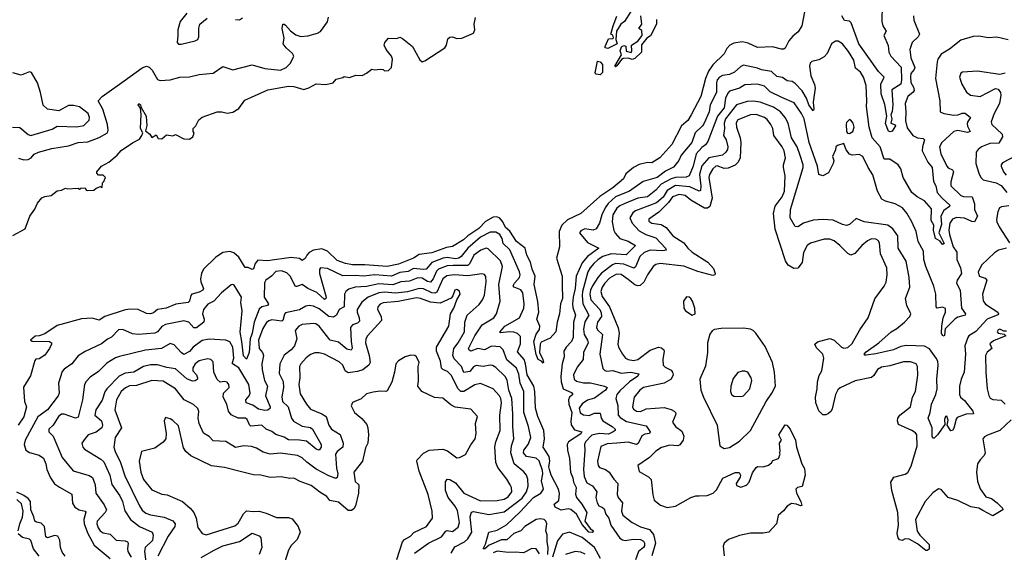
# Model space of a CAD drawing. Extents: x 1771496 to 1971148, y 471553 to 643630.
# Tile 326 of 656: x 1828295 to 1835368, y 564710 to 568538. Entities that reach past the tile are written whole.
import ezdxf

# ---------------------------------------------------------------- set-up
doc = ezdxf.new("R2010")
doc.units = 0

msp = doc.modelspace()

# ---------------------------------------------------------------- linework, layer by layer
at = {"layer": '0CON10XD'}
for points in [[(1834490.7, 568645), (1834488.9, 568525), (1834496.1, 568495), (1834520, 568455), (1834502.9, 568425), (1834533.1, 568353.1), (1834537.8, 568305), (1834553.2, 568275), (1834627.1, 568197.1), (1834629.9, 568105), (1834624.3, 568075), (1834559.6, 568035), (1834567.9, 567925), (1834561.7, 567878.3), (1834552, 567855), (1834560, 567825), (1834553.8, 567795), (1834583.3, 567783.3), (1834585.5, 567774.5), (1834562, 567738), (1834547.3, 567732.7), (1834535, 567737.1), (1834515, 567792.5), (1834524.5, 567845), (1834509.7, 567929.7), (1834483.6, 568005), (1834482.3, 568075), (1834505.6, 568125), (1834465.3, 568165.3), (1834322.2, 568365), (1834268.9, 568515), (1834255, 568526.7), (1834221.1, 568531.1), (1834201.3, 568565)], [(1829495, 568585.7), (1829447.1, 568525), (1829430, 568465), (1829430, 568425), (1829426.7, 568375), (1829435, 568362.5), (1829455, 568361.2), (1829554.2, 568385.8), (1829574.2, 568395.8), (1829582.5, 568415), (1829582.1, 568477.9), (1829589.2, 568505), (1829640.5, 568549.5)], [(1833933.3, 568595), (1833914, 568495), (1833888.3, 568451.7), (1833849.5, 568420.5), (1833819.4, 568385), (1833795, 568333.3), (1833785, 568326.2), (1833766.4, 568326.4), (1833703.9, 568343.9), (1833595, 568337.1), (1833528.2, 568368.2), (1833485, 568378.5), (1833425, 568369.5), (1833396, 568354), (1833375, 568330), (1833356.8, 568293.2), (1833275, 568213.8), (1833242.7, 568167.3), (1833222.4, 568115), (1833187.5, 567985), (1833118.8, 567855), (1833095.3, 567814.7), (1833050, 567775), (1832979.5, 567640.5), (1832892.9, 567545), (1832835, 567510), (1832805, 567511.1), (1832745, 567497.3), (1832704.2, 567475.8), (1832650, 567430), (1832633.1, 567395), (1832555, 567328.6), (1832463.4, 567266.6), (1832325.8, 567145), (1832231.3, 567098.7), (1832189.4, 567060.6), (1832170.9, 567015), (1832172.9, 566905), (1832150.6, 566825), (1832192.9, 566695), (1832192.5, 566632.5), (1832193.8, 566535), (1832180.7, 566495), (1832173.3, 566425), (1832156.5, 566365), (1832146.8, 566295), (1832105, 566248.2), (1832040.3, 566219.7), (1832033.1, 566205), (1832029.4, 566145), (1832053.3, 566095), (1832056.7, 566075), (1832055, 566070), (1832043.3, 566083.3), (1832018.8, 566095), (1832005, 566132.5), (1831988.8, 566225), (1832005, 566278.6), (1832028.4, 566311.6), (1832032, 566335), (1832009.6, 566385), (1832023.8, 566435), (1832017.5, 566512.5), (1831991.7, 566635), (1831997.8, 566695), (1831976.4, 566745), (1831964.7, 566795), (1831938.4, 566845), (1831926.4, 566895), (1831864.8, 566945), (1831815, 567017.5), (1831785.6, 567045), (1831766.3, 567086.3), (1831745, 567110.4), (1831722.2, 567122.2), (1831695, 567119.6), (1831641.8, 567088.2), (1831592.6, 567037.4), (1831514.9, 566985.1), (1831483.8, 566955), (1831403.2, 566906.8), (1831359.9, 566900.1), (1831255, 566862.7), (1831165, 566850.4), (1831123.1, 566825), (1831015, 566781.5), (1830935, 566763.9), (1830775, 566776), (1830685, 566776.2), (1830635, 566785.9), (1830575, 566806.7), (1830505, 566875.3), (1830465, 566890.5), (1830405, 566881.7), (1830373.5, 566865), (1830356.7, 566845)], [(1832685, 568597.5), (1832638.8, 568525), (1832614.3, 568505.7), (1832582, 568455), (1832577.5, 568395), (1832587.5, 568365), (1832519.3, 568330.7), (1832500, 568335), (1832500, 568345), (1832525, 568400), (1832555, 568402.5), (1832561.7, 568408.3), (1832556.1, 568426.1), (1832542.5, 568435), (1832558, 568495), (1832585, 568562.5)], [(1832869.1, 568539.1), (1832870, 568505), (1832827.3, 568422.7), (1832800, 568405), (1832762.3, 568357.7), (1832760.7, 568305), (1832715, 568258.2), (1832695, 568252.7), (1832665, 568260.9), (1832631.2, 568258.8), (1832617.5, 568252.5), (1832585, 568207.5), (1832575, 568200), (1832570, 568205), (1832617.5, 568285), (1832608.6, 568315), (1832617.9, 568342.1), (1832635, 568352), (1832648.3, 568348.3), (1832651.2, 568311.2), (1832688.3, 568301.7), (1832693.3, 568315), (1832690, 568355), (1832736.2, 568383.8), (1832766.1, 568423.9), (1832765, 568460), (1832742.5, 568475), (1832763, 568507), (1832756.1, 568566.1)], [(1834716.7, 568565), (1834719.2, 568535), (1834757.8, 568435), (1834749.2, 568415), (1834706.4, 568373.6), (1834688.6, 568325), (1834696.4, 568265), (1834725.9, 568195), (1834721, 568179), (1834697.8, 568152.2), (1834693.5, 568126.5), (1834695.9, 568085.9), (1834715, 568052.5), (1834720, 568030), (1834713.4, 568016.6), (1834674.3, 567985.7), (1834655.2, 567934.8), (1834661.1, 567875), (1834657.7, 567812.3), (1834671, 567761), (1834710.4, 567705), (1834745, 567688.7), (1834785, 567684.4), (1834794.4, 567675), (1834779.6, 567625), (1834778, 567595), (1834819.6, 567515), (1834849.6, 567475), (1834858.6, 567375), (1834875.3, 567345), (1834885.9, 567295), (1834922.4, 567255), (1834977.1, 567205), (1834974.5, 567195), (1834934.2, 567165.8), (1834912.6, 567125), (1834918, 567065), (1834898.6, 567005), (1834935, 566930), (1834925, 566923.3), (1834907.4, 566947.4), (1834875, 566965.6), (1834860.5, 567025), (1834861.1, 567061.1), (1834843.8, 567095), (1834845, 567179.2), (1834795, 567236.2), (1834741.4, 567265), (1834705, 567295.7), (1834640.8, 567405), (1834624.6, 567465), (1834605, 567493.8), (1834545, 567535.5), (1834504.5, 567534.5), (1834476.1, 567625), (1834419.4, 567689.4), (1834397.3, 567765), (1834378.5, 567915), (1834381.1, 567955)], [(1828245, 566988), (1828333.3, 567035), (1828367.5, 567125), (1828403.6, 567176.4), (1828421.7, 567218.3), (1828455, 567257.5), (1828475, 567267.5), (1828520, 567275), (1828563, 567307), (1828595, 567312.5), (1828625, 567327.5), (1828635, 567322.5), (1828715, 567327.5), (1828725, 567320), (1828733, 567327), (1828765, 567330), (1828771.7, 567311.7), (1828785, 567310), (1828827, 567313), (1828843, 567327), (1828875, 567340), (1828888.3, 567331.7), (1828890, 567365), (1828900, 567375), (1828910, 567405), (1828895, 567420), (1828861.7, 567421.7), (1828850, 567435), (1828850, 567445), (1828883.3, 567485), (1828934, 567515), (1828994, 567565), (1829022.9, 567597.1), (1829105, 567654), (1829155, 567679.2), (1829173.3, 567705), (1829178.6, 567725), (1829163.8, 567755), (1829167.7, 567857.7), (1829162.5, 567902.5), (1829146.7, 567925), (1829150, 567935), (1829163.3, 567925), (1829166.7, 567906.7), (1829202.2, 567845), (1829207.3, 567777.3), (1829198.9, 567738.9), (1829230, 567715), (1829245, 567692.5), (1829275, 567710), (1829290, 567685), (1829315, 567682.5), (1829348.3, 567711.7), (1829395, 567702.5), (1829415, 567712.5), (1829475, 567682.5), (1829515, 567680), (1829537.5, 567695), (1829547, 567723), (1829540, 567735), (1829540, 567755), (1829560, 567775), (1829580.7, 567819.3), (1829605, 567837.5), (1829713.9, 567876.1), (1829745.9, 567875.9), (1829785, 567866), (1829825, 567874), (1829870, 567900), (1829911.2, 567958.8), (1830077.1, 568032.9), (1830225, 568061.1), (1830265, 568057.1), (1830335, 568035.8), (1830372.7, 568047.3), (1830425, 568076.2), (1830495, 568071.2), (1830546.4, 568083.6), (1830569.3, 568110.7), (1830617, 568123), (1830625, 568130), (1830665, 568122.5), (1830710.7, 568139.3), (1830755, 568137.5), (1830787, 568153), (1830825, 568182.5), (1830845, 568177.5), (1830885, 568182.5), (1830905, 568180), (1830915, 568170), (1830945, 568172.5), (1830966.2, 568195), (1830973.3, 568255), (1830966.7, 568275), (1830926.7, 568325), (1830913.3, 568355), (1830917.5, 568375), (1830943.6, 568406.4), (1831005, 568402.5), (1831025, 568412.5), (1831045, 568403.3), (1831117.1, 568345), (1831170, 568250), (1831185, 568236), (1831205, 568242.5), (1831348, 568335), (1831361.4, 568355), (1831370.5, 568399.5), (1831385, 568413.3), (1831405, 568416), (1831435, 568402), (1831470, 568405), (1831555, 568442), (1831564, 568465), (1831560, 568505), (1831570, 568555)], [(1828285, 567541.8), (1828325, 567531.6), (1828355, 567532.8), (1828376.7, 567545), (1828398.8, 567571.2), (1828429.2, 567585), (1828525, 567613.1), (1828645, 567631.5), (1828715, 567655.9), (1828785, 567660.6), (1828865, 567692.4), (1828924.4, 567725), (1828931.5, 567745), (1828925.3, 567785), (1828892.7, 567895), (1828859.6, 567955), (1828886.8, 567985), (1829045, 568097.5), (1829175, 568191.6), (1829205, 568203.1), (1829225, 568196.2), (1829246.2, 568176.2), (1829285, 568108.9), (1829305, 568100.8), (1829375, 568106.9), (1829445, 568125.4), (1829515, 568126.2), (1829585, 568145.3), (1829685, 568153.5), (1829755, 568201.9), (1829825, 568176.7), (1829965, 568214.5), (1830055, 568187.2), (1830168.8, 568175), (1830208.6, 568195), (1830241.4, 568225), (1830264.2, 568275), (1830254.3, 568295), (1830208.1, 568335), (1830186.7, 568365), (1830194.7, 568405.3), (1830179.6, 568475), (1830184, 568506), (1830195, 568506.2), (1830205, 568498), (1830239.1, 568459.1), (1830278.7, 568428.7), (1830315, 568418.1), (1830365, 568422), (1830435, 568440.8), (1830455.8, 568454.2), (1830506.7, 568523.3), (1830513.4, 568556.6)], [(1829845, 568540), (1829875, 568537.5), (1829895, 568552.5)], [(1835395, 568394.4), (1835315, 568413.1), (1835255, 568408.6), (1835185, 568420), (1835145, 568416.7), (1835055, 568391.5), (1834975, 568325.6), (1834915, 568290), (1834891.4, 568255), (1834885.7, 568235), (1834873.8, 568115), (1834905.4, 567955.4), (1834906.7, 567876.7), (1834933.9, 567863.9), (1835005, 567851.2), (1835035.7, 567854.3), (1835065, 567866.7), (1835086.6, 567866.6), (1835125.3, 567835.3), (1835105, 567806.7), (1835102, 567792), (1835103.5, 567773.5), (1835124, 567735), (1835103.7, 567726.3), (1835035, 567741.6), (1835005, 567735.4), (1834920, 567655), (1834901.4, 567625), (1834911.4, 567575), (1834955, 567486.2), (1834965, 567474.2), (1834995, 567459.2), (1835003.3, 567445), (1834983.4, 567373.4), (1834983.3, 567345), (1835055.8, 567275), (1835075, 567268), (1835136.2, 567265), (1835153.3, 567215), (1835153.1, 567175), (1835176.4, 567125), (1835153.6, 567086.4), (1835135, 567086.9), (1835081.8, 567111.8), (1835025, 567116.3), (1834996.2, 567105), (1834977.4, 567075), (1834970.2, 567025), (1834973.5, 566995), (1835001.8, 566905), (1835027.1, 566867.1), (1835026.8, 566815), (1835045, 566775.4), (1835054.6, 566754.6), (1835060, 566715), (1835029.7, 566665), (1835025.4, 566645), (1835051.8, 566595), (1835059.5, 566465), (1835088.6, 566425), (1835088, 566415), (1835035, 566399.6), (1835015, 566387.3), (1834942.9, 566317.1), (1834939.2, 566270.8), (1834935, 566263.3), (1834925, 566268.8), (1834918, 566285), (1834920, 566335), (1834929.5, 566395), (1834946.6, 566436.6), (1834945, 566462.5), (1834925, 566470.8), (1834885, 566464), (1834877.5, 566475), (1834877.3, 566565), (1834862.2, 566622.2), (1834803.3, 566763.3), (1834790.9, 566815), (1834787.6, 566875), (1834748.2, 566945), (1834735.4, 567015), (1834705, 567085.8), (1834667.9, 567147.9), (1834636.5, 567185), (1834585, 567215.5), (1834514.5, 567234.5), (1834489.3, 567249.3), (1834456.4, 567305), (1834422.7, 567422.7), (1834389.6, 567475), (1834351.4, 567555), (1834325, 567570), (1834275, 567564.4), (1834255, 567572.5), (1834232.5, 567602.5), (1834215, 567647.5), (1834170, 567635), (1834157.5, 567625), (1834156.4, 567603.6), (1834133.3, 567555), (1834142.5, 567525), (1834138.8, 567505), (1834105, 567437.5), (1834065, 567416.2), (1834036.7, 567425), (1834025.3, 567485), (1833966.5, 567655), (1833929.2, 567825), (1833912.3, 567865), (1833859.4, 567939.4), (1833768.8, 567978.8), (1833685, 568020.5), (1833645, 568060.8), (1833595, 568075.8), (1833505, 568069.1), (1833464.8, 568045.2), (1833395, 568024.7), (1833380.8, 568009.2), (1833364.7, 567975), (1833355.2, 567905), (1833308.4, 567845), (1833238, 567662), (1833221.8, 567638.2), (1833195, 567619.7), (1833154.8, 567575), (1833133.2, 567485), (1833105.2, 567414.8), (1833083.7, 567406.3), (1833005, 567403.8), (1832975, 567393.4), (1832902.6, 567355), (1832865, 567313.9), (1832805, 567265.4), (1832735, 567255.7), (1832636.4, 567215), (1832605, 567200.5), (1832585, 567183.3), (1832556.2, 567135), (1832550.2, 567085), (1832563.2, 567023.2), (1832572.6, 567002.6), (1832605, 566965.6), (1832665, 566947.3), (1832719.2, 566915), (1832652.1, 566847.9), (1832545, 566854.1), (1832484.9, 566835.1), (1832451.6, 566815), (1832419.3, 566785), (1832393, 566755), (1832377.3, 566725), (1832338.3, 566585), (1832335.4, 566555), (1832340, 566495), (1832384.3, 566415), (1832355, 566366.7), (1832344.8, 566315), (1832349, 566275), (1832374.7, 566235), (1832378.3, 566215), (1832346.1, 566145), (1832342.7, 566095), (1832300.4, 566039.6), (1832274, 565985), (1832277.5, 565955), (1832295, 565940.4), (1832345, 565928), (1832395, 565927.7), (1832496.2, 565905), (1832514.4, 565895), (1832503.1, 565875), (1832425, 565817.1), (1832375, 565804.6), (1832335, 565777.3), (1832313.3, 565745), (1832321.7, 565711.7), (1832345, 565698.2), (1832385, 565693.8), (1832425, 565709.4), (1832465, 565710.4), (1832471.6, 565675), (1832483.8, 565655), (1832550.4, 565615), (1832571.4, 565595), (1832571.4, 565585), (1832559.4, 565575), (1832525, 565559.6), (1832456.6, 565563.4), (1832405, 565551.7), (1832359.5, 565505), (1832352.2, 565485), (1832354.8, 565445), (1832344.1, 565305), (1832350, 565255), (1832369.5, 565209.5), (1832408.7, 565188.7), (1832441.1, 565145), (1832434.7, 565105), (1832442.6, 565065), (1832455.4, 565045), (1832481.2, 565031.2), (1832493.3, 565023.3), (1832504.7, 564985), (1832526.6, 564955), (1832542.3, 564905), (1832605, 564812.2), (1832625, 564798.9), (1832645, 564795.3), (1832704.7, 564804.7), (1832755, 564801), (1832775, 564789), (1832783.1, 564775), (1832783.7, 564756.3), (1832777.2, 564745), (1832739.8, 564715), (1832719.6, 564655)], [(1834381.1, 567955), (1834375.3, 568064.7), (1834357.5, 568125), (1834335, 568160.9), (1834298.5, 568188.5), (1834287.1, 568247.1), (1834248.9, 568308.9), (1834205, 568363.9), (1834175, 568383.2), (1834155, 568383.8), (1834126.3, 568363.7), (1834095, 568294), (1834075, 568270), (1834035, 568249.2), (1833985, 568238), (1833973.4, 568226.6), (1833969.5, 568205), (1833978, 568135), (1834005, 568072), (1834010, 568045), (1833995.9, 567945), (1834000, 567895), (1833995, 567882.9), (1833965, 567925.4), (1833946, 567975), (1833916.5, 568026.5), (1833865, 568080.3), (1833845, 568094.7), (1833809.1, 568099.1), (1833775, 568121.8), (1833735, 568130.9), (1833695, 568166.7), (1833625, 568177.6), (1833595, 568189.1), (1833495, 568211.8), (1833475, 568201.5), (1833429.6, 568160.4), (1833395, 568144), (1833343.5, 568136.5), (1833322.9, 568125), (1833306.5, 568105), (1833300.2, 568085), (1833301.6, 568015), (1833254.4, 567925), (1833246.7, 567875), (1833211.1, 567795), (1833199, 567775), (1833147, 567725), (1833123.6, 567655), (1833045.9, 567565), (1833028.8, 567525), (1832991.2, 567478.8), (1832935, 567448.4), (1832875, 567403.9), (1832773.9, 567376.1), (1832675, 567306.6), (1832575.5, 567264.5), (1832523.2, 567216.8), (1832499.8, 567185), (1832477.1, 567135), (1832460.9, 567075), (1832435, 567035.5), (1832415, 567026.2), (1832355, 567034.5), (1832325, 567021.4), (1832315.7, 567005), (1832375, 566936.2), (1832454.3, 566895), (1832374.1, 566835), (1832335, 566791.6), (1832293.3, 566695), (1832286, 566605), (1832269.9, 566545), (1832266.7, 566495), (1832269.2, 566469.2), (1832288.2, 566415), (1832272.1, 566365), (1832271.2, 566255), (1832257.9, 566225), (1832220, 566185), (1832204, 566155), (1832206.7, 566115), (1832190.9, 566065), (1832183.4, 565973.4), (1832184.8, 565934.8), (1832199.1, 565885), (1832258.7, 565858.7), (1832268.1, 565845), (1832243.5, 565825), (1832237.9, 565805), (1832240.7, 565775), (1832260.6, 565715), (1832253.4, 565653.4), (1832256.7, 565626.7), (1832280.2, 565590.2), (1832334.3, 565575), (1832325, 565562.5), (1832237.3, 565505), (1832228, 565485), (1832229.6, 565445), (1832245.4, 565385), (1832251.8, 565285), (1832268.4, 565245), (1832273.3, 565213.3), (1832291.9, 565175), (1832287.4, 565127.4), (1832294.5, 565104.5), (1832333.8, 565055), (1832370, 564995), (1832354, 564935), (1832391.9, 564881.9), (1832416.1, 564863.9), (1832407, 564853), (1832384.5, 564855), (1832335, 564909.2), (1832294.6, 564985), (1832255, 565018.8), (1832235, 565023.1), (1832183.6, 565013.6), (1832142.2, 565035), (1832134.2, 565055), (1832168.1, 565081.9), (1832172.8, 565132.8), (1832166.1, 565165), (1832113.6, 565263.6), (1832099.7, 565305), (1832095.9, 565325), (1832103.3, 565365), (1832097.7, 565397.7), (1832054.7, 565465), (1832064.5, 565525), (1832059.5, 565585), (1832017.7, 565685), (1832000.3, 565745), (1831996, 565865), (1831989, 565905), (1831940.7, 565985), (1831929.6, 566065), (1831918.9, 566095), (1831872.1, 566152.1), (1831892.1, 566207.9), (1831892, 566262), (1831871.5, 566281.5), (1831845, 566292.4), (1831815, 566294.8), (1831746.7, 566286.7), (1831743, 566293), (1831780, 566335), (1831885, 566396.1), (1831915.7, 566465), (1831919.5, 566495), (1831908.4, 566575), (1831895, 566595.4), (1831847.1, 566615), (1831840.8, 566625), (1831849.4, 566645), (1831885.3, 566685), (1831889.7, 566705), (1831885.4, 566725), (1831814.7, 566885), (1831768.6, 566928.6), (1831761.3, 566965), (1831745, 566993.9), (1831715, 567012.1), (1831675, 567010), (1831605, 566976.1), (1831515, 566894.8), (1831466.9, 566835), (1831450.5, 566825), (1831425, 566820.3), (1831365, 566829.2), (1831336.9, 566825), (1831255, 566791.9), (1831214.4, 566745.6), (1831195, 566742.4), (1831125, 566750), (1831085, 566727.5), (1831025, 566719.9), (1830965, 566693.8), (1830845, 566703.4), (1830765, 566694.8), (1830705, 566699.6), (1830616.3, 566696.3), (1830505, 566750.9), (1830455, 566754), (1830448.3, 566741.7), (1830448.4, 566715), (1830495.6, 566545), (1830495, 566533.3), (1830485, 566527.5), (1830428.4, 566578.4), (1830365.4, 566605), (1830325, 566635.4), (1830285, 566619.5), (1830275, 566621.5), (1830237.7, 566695), (1830215, 566717.8), (1830175, 566731.9), (1830135, 566729.2), (1830103.5, 566695), (1830064.1, 566665.9), (1830052.3, 566647.7), (1830050, 566545), (1830081.5, 566495), (1830075.2, 566484.8), (1830035, 566474.8), (1830015, 566457.3), (1829980.3, 566365), (1829965.6, 566285), (1829950.2, 566245), (1829944.2, 566145), (1829925, 566098.6), (1829901.9, 566121.9), (1829891.4, 566225), (1829877.7, 566292.3), (1829893.3, 566445), (1829884.2, 566505), (1829888.2, 566545), (1829835, 566630), (1829825, 566633.8), (1829815, 566633.3), (1829745, 566574.2), (1829690, 566515), (1829647.5, 566492.5), (1829614.1, 566455), (1829606.9, 566425), (1829618.8, 566385), (1829617.8, 566365), (1829565, 566323.8), (1829545, 566322.9), (1829509.5, 566365), (1829475, 566374.1), (1829342.5, 566347.5), (1829317, 566333), (1829285.2, 566294.8), (1829265, 566284), (1829145, 566276.1), (1829105, 566279.6), (1829035, 566311.4), (1829005, 566309.4), (1828955, 566255.4), (1828925, 566241.8), (1828881.3, 566208.7), (1828765, 566153.3), (1828715, 566122.5), (1828669.6, 566065), (1828615, 566026.6), (1828600.5, 566009.5), (1828574.7, 565925), (1828578.2, 565855), (1828571.5, 565835), (1828495.7, 565734.3), (1828425, 565682.7), (1828333.3, 565515), (1828327.7, 565485), (1828338.8, 565445), (1828365, 565426.3), (1828435, 565409.3), (1828465, 565386.2), (1828483.3, 565345), (1828488.8, 565305), (1828515.5, 565245.5), (1828545, 565202), (1828581.7, 565178.3), (1828668.5, 565128.5), (1828673.4, 565063.4), (1828692, 565035), (1828720.9, 565015), (1828766.2, 565005), (1828769.7, 564999.7), (1828755.6, 564945), (1828757.2, 564915), (1828784.6, 564844.6), (1828830.8, 564760.8), (1828945.8, 564665.8)], [(1832465, 568140.8), (1832435.9, 568145.9), (1832428.8, 568155), (1832445, 568238.8), (1832465, 568234.3), (1832482.2, 568215), (1832481.1, 568158.9), (1832465, 568140.8)], [(1828242.5, 567765), (1828295, 567762.9), (1828355, 567713.1), (1828375, 567706.7), (1828528.8, 567751.2), (1828565, 567771.9), (1828705, 567768.2), (1828755, 567777.3), (1828792.7, 567815), (1828795.3, 567835), (1828786.1, 567865), (1828725, 567911.8), (1828680.8, 567920.8), (1828645, 567921.9), (1828575, 567882.9), (1828495, 567894.5), (1828464.4, 567924.4), (1828445.4, 568015), (1828422.1, 568085), (1828379.3, 568159.3), (1828365, 568162.9), (1828305, 568138.9), (1828245, 568156.5)], [(1835375, 568152.9), (1835335, 568144.2), (1835175, 568169.1), (1835068, 568162), (1835055.7, 568154.3), (1835046.9, 568125), (1835062.1, 568075), (1835097.2, 568017.2), (1835125, 567995.6), (1835195, 567986.4), (1835305, 568044.2), (1835325, 568038.8), (1835340, 568015), (1835344.3, 567995), (1835334.4, 567935), (1835296.4, 567865), (1835272.9, 567805), (1835279.2, 567785), (1835353.3, 567715), (1835356.2, 567695), (1835328.8, 567651.2), (1835265, 567647.6), (1835204.3, 567625), (1835179.4, 567605), (1835166.7, 567585), (1835164.7, 567504.7), (1835184.6, 567435), (1835198.8, 567405), (1835216.4, 567386.4), (1835310.6, 567365), (1835345, 567345.8), (1835385.3, 567295)], [(1833901, 567561), (1833880.3, 567625), (1833840, 567690), (1833816, 567795), (1833792.9, 567835), (1833760, 567875), (1833708.9, 567908.9), (1833615, 567946.4), (1833565, 567952.5), (1833520.8, 567949.2), (1833443.3, 567925), (1833366.1, 567825), (1833355.6, 567795), (1833358.7, 567755), (1833351.2, 567705), (1833369.6, 567675), (1833382.1, 567625), (1833380, 567605), (1833368.5, 567585), (1833344.8, 567565.2), (1833245, 567545.2), (1833195, 567487.4), (1833178.9, 567425), (1833187.5, 567345), (1833185, 567310.8), (1833175, 567306.8), (1833107.8, 567337.8), (1833006.5, 567346.5), (1832945, 567310), (1832917.5, 567262.5), (1832869.3, 567220.7), (1832718.6, 567165), (1832700.6, 567149.4), (1832678.9, 567115), (1832695.4, 567075), (1832745, 567019.7), (1832793.4, 566993.4), (1832865, 566971), (1832933.5, 566895), (1832938.2, 566881.8), (1832915, 566876), (1832825, 566880.8), (1832780.3, 566865), (1832749.8, 566835), (1832718.2, 566761.8), (1832707, 566753), (1832635, 566782), (1832575, 566786), (1832553.7, 566776.3), (1832475, 566716.7), (1832447.6, 566685), (1832410.4, 566625), (1832395.8, 566595), (1832389.7, 566565), (1832397, 566525), (1832462, 566455), (1832471.6, 566431.6), (1832474.2, 566405), (1832446.5, 566365), (1832437.5, 566325), (1832445, 566310), (1832481.8, 566275), (1832463.6, 566133.6), (1832485, 566032), (1832497.3, 566017.3), (1832512.3, 566012.3), (1832555, 566017.1), (1832615, 565998.6), (1832685, 566004.7), (1832742.3, 565992.3), (1832734.5, 565975), (1832674.6, 565935.4), (1832605, 565871.2), (1832584.8, 565845), (1832576.6, 565815), (1832592, 565765), (1832593.5, 565695), (1832607.9, 565677.9), (1832655, 565649.3), (1832795, 565620), (1832824.6, 565575), (1832818.9, 565565), (1832785, 565559), (1832765, 565547.6), (1832737.1, 565492.9), (1832725.2, 565484.8), (1832665, 565501.7), (1832584.8, 565494.8), (1832515, 565489.7), (1832469.8, 565470.2), (1832445.9, 565365), (1832449.6, 565335), (1832460.5, 565320.5), (1832504.2, 565304.2), (1832530, 565285), (1832562.9, 565235), (1832591.9, 565205), (1832586.8, 565125), (1832595, 565103.1), (1832626.2, 565065), (1832618.6, 565005), (1832627.3, 564977.3), (1832694.2, 564924.2), (1832753.8, 564893.8), (1832819.5, 564875), (1832847.6, 564837.6), (1832863.2, 564775), (1832836.5, 564685)], [(1834132.3, 565742.3), (1834124.3, 565725), (1834105, 565706.9), (1834085, 565698.6), (1834065, 565699.2), (1834035, 565726), (1834013.5, 565785), (1834010.9, 565825), (1834024.4, 565885), (1834026.1, 565935), (1834038.4, 565981.6), (1834056.9, 566015), (1834071.2, 566105), (1834063.3, 566135), (1834018.9, 566178.9), (1834006, 566205), (1834025, 566222.9), (1834115, 566245.6), (1834145, 566234.4), (1834198.1, 566185), (1834215, 566177.5), (1834245, 566182.7), (1834275, 566211.9), (1834330.9, 566309.1), (1834390.6, 566395), (1834437.8, 566532.2), (1834505, 566622), (1834518.3, 566651.7), (1834527.5, 566705), (1834524.6, 566755), (1834477.9, 566855), (1834472.5, 566935), (1834461.8, 566951.8), (1834445, 566960.9), (1834415, 566962.3), (1834385, 566948.2), (1834345.6, 566915), (1834295, 566857.1), (1834265, 566845.6), (1834245, 566856.9), (1834186.2, 566916.2), (1834145, 566947.5), (1834115, 566960), (1834075, 566959.6), (1833975, 566932.9), (1833951.3, 566915), (1833925.9, 566865), (1833915, 566792), (1833885, 566751.4), (1833855, 566749.4), (1833815, 566773.1), (1833796.5, 566805), (1833722.2, 567032.2), (1833710.9, 567145), (1833721.8, 567198.2), (1833773.4, 567265), (1833790.2, 567305), (1833794.7, 567415), (1833782.1, 567475), (1833781.8, 567495), (1833797.1, 567545), (1833785.9, 567595.9), (1833772.1, 567625), (1833713.4, 567705), (1833704.7, 567755), (1833690.3, 567785), (1833665, 567820), (1833645, 567834.6), (1833585, 567857.3), (1833545, 567855.3), (1833455, 567817.7), (1833442.9, 567797.1), (1833443.6, 567765), (1833469.4, 567689.4), (1833474.4, 567655), (1833469.6, 567545), (1833456.7, 567513.3), (1833435, 567492.2), (1833385, 567470), (1833355, 567469.1), (1833305, 567487.5), (1833295, 567485.9), (1833275, 567466.2), (1833250, 567425), (1833245.4, 567404.6), (1833268.5, 567255), (1833251.9, 567195), (1833235, 567183.6), (1833215, 567182.9), (1833115, 567240.4), (1833075, 567274.2), (1833031.8, 567281.8), (1832984.9, 567265.1), (1832954.9, 567225.1), (1832886.1, 567153.9), (1832815, 567105.4), (1832815, 567090.8), (1832835, 567076), (1832904, 567065), (1832939.1, 567045), (1832987.1, 566985), (1833065, 566933.3), (1833094.7, 566895), (1833125, 566868), (1833237.5, 566795), (1833278.8, 566748.8), (1833290.6, 566715), (1833288, 566705), (1833275, 566700.6), (1833167.2, 566727.2), (1833065, 566765.9), (1832895.3, 566784.7), (1832865, 566777.9), (1832845, 566764.4), (1832803.8, 566705), (1832778.6, 566651.4), (1832752, 566628), (1832735, 566625.4), (1832715, 566633.4), (1832665, 566670), (1832615, 566707.8), (1832581.2, 566708.8), (1832530.8, 566679.2), (1832497.3, 566645), (1832479.5, 566615), (1832470.8, 566585), (1832479.5, 566549.5), (1832532.6, 566475), (1832594.3, 566324.3), (1832601.2, 566285), (1832592.3, 566205), (1832597.1, 566185), (1832624.1, 566134.1), (1832646.4, 566106.4), (1832666.2, 566095), (1832705, 566089.7), (1832735, 566096.9), (1832825, 566161.8), (1832885, 566183.8), (1832905, 566179.5), (1832923.1, 566165), (1832925.5, 566155.5), (1832914.7, 566095), (1832918.2, 566055), (1832930.7, 566040.7), (1832975, 566020), (1832985.3, 566005.3), (1832989.1, 565985), (1832974.4, 565955), (1832925, 565924.6), (1832775, 565894.5), (1832749.4, 565875), (1832708.9, 565825), (1832697.5, 565755), (1832705, 565739.4), (1832725, 565725.5), (1832755, 565721.5), (1832795, 565740.3), (1832925, 565751.1), (1832975, 565737.5), (1832996.7, 565725), (1833006.2, 565715), (1833007.7, 565702.3), (1832983.8, 565645), (1833006.2, 565615), (1833051.9, 565581.9), (1833065.5, 565545.5), (1833062.2, 565515), (1833038.1, 565481.9), (1833023.7, 565476.3), (1832965, 565479.5), (1832905, 565464.2), (1832865, 565437.5), (1832818.5, 565391.5), (1832735.8, 565335), (1832745, 565290), (1832812.1, 565252.1), (1832832.4, 565232.4), (1832842.7, 565122.7), (1832853.8, 565085), (1832897.9, 565047.9), (1832945, 565033.3), (1833005, 565041.2), (1833116.3, 565103.7), (1833153.2, 565116.8), (1833176.9, 565116.9), (1833232.7, 565117.3), (1833275.8, 565134.2), (1833300.9, 565159.1), (1833345, 565242), (1833435, 565284.3), (1833462.9, 565282.9), (1833473.8, 565265), (1833470.7, 565249.3), (1833442.5, 565205), (1833445, 565190), (1833475, 565177.5), (1833515, 565193.3), (1833536.2, 565215), (1833558.3, 565281.7), (1833585, 565320), (1833595, 565326.2), (1833636.1, 565323.9), (1833675, 565337.5), (1833695, 565352.5), (1833705, 565370), (1833746.7, 565385), (1833757.5, 565415), (1833752.5, 565425), (1833757.5, 565435), (1833752.5, 565495), (1833767.5, 565515), (1833747.5, 565555), (1833795, 565626.2), (1833805, 565623.3), (1833830, 565595), (1833867.1, 565515), (1833876, 565465), (1833912.5, 565345), (1833931.7, 565311.7), (1833936.7, 565265), (1833916.1, 565183.9), (1833883, 565177), (1833870, 565165), (1833876.2, 565135), (1833907.1, 565075), (1833913, 565047), (1833905, 565044.3), (1833876.4, 565056.4), (1833838.8, 565061.2), (1833808.3, 565041.7), (1833781.7, 565008.3), (1833744.2, 564975.8), (1833732, 564915), (1833675.7, 564854.3), (1833635, 564847.5), (1833545, 564847.1), (1833465, 564831.4), (1833387.9, 564802.1), (1833356, 564775), (1833348.6, 564755), (1833356.2, 564685)], [(1834255, 567721.2), (1834280, 567735), (1834290, 567765), (1834281.4, 567795), (1834265, 567816.2), (1834255, 567820), (1834235, 567798.8), (1834232.2, 567785), (1834234.2, 567734.2), (1834242.5, 567722.5), (1834255, 567721.2)], [(1835385, 566895.5), (1835327.3, 566882.7), (1835297.3, 566862.7), (1835205.8, 566775), (1835179.4, 566725), (1835188, 566695), (1835229.8, 566679.8), (1835242.9, 566665), (1835210.4, 566565), (1835216.7, 566516.7), (1835233.6, 566493.6), (1835281.4, 566461.4), (1835321.1, 566435), (1835327.1, 566425), (1835322.7, 566417.3), (1835245, 566386.1), (1835163.9, 566296.1), (1835114.3, 566265), (1835105, 566253.8), (1835085.4, 566195), (1835090, 566135), (1835080, 566005), (1835057.1, 565955), (1835045.5, 565905), (1835047.2, 565845), (1835054.6, 565825), (1835081, 565801), (1835141.5, 565725), (1835148, 565705), (1835095, 565702.2), (1835030.1, 565679.9), (1835021.9, 565668.1), (1835005, 565601.2), (1834995, 565586.7), (1834985, 565583.3), (1834956.7, 565625), (1834965, 565660), (1834955, 565687.5), (1834945, 565686.2), (1834938.8, 565665), (1834940.7, 565629.3), (1834889.2, 565555), (1834865, 565530), (1834855, 565531.2), (1834850, 565545), (1834849.5, 565605), (1834820.5, 565675), (1834836, 565714), (1834845.4, 565775), (1834875.4, 565845), (1834885.5, 565885), (1834882.5, 565955), (1834893.4, 566055), (1834889.4, 566085), (1834879.7, 566105), (1834831.6, 566171.6), (1834795, 566190.8), (1834665, 566197.2), (1834625, 566189.7), (1834572, 566165), (1834445, 566135.9), (1834376.2, 566126.2), (1834365, 566127.5), (1834362, 566135), (1834375, 566150.8), (1834467.1, 566215), (1834554.7, 566295.3), (1834595, 566319.5), (1834650.8, 566365), (1834690, 566405), (1834696, 566425), (1834668.6, 566485), (1834657.8, 566535), (1834689.3, 566615), (1834684.7, 566685), (1834662.7, 566802.7), (1834605.4, 566895), (1834602.5, 566985), (1834567.9, 567035), (1834532.3, 567062.3), (1834362.5, 567085), (1834305, 567108.8), (1834255, 567067.1), (1834235, 567058.9), (1834205, 567065.5), (1834138.3, 567098.3), (1834067.6, 567102.4), (1833995, 567097.5), (1833925, 567075.6), (1833885, 567049.2), (1833865, 567052), (1833830.7, 567115), (1833831.6, 567175), (1833923.9, 567475), (1833923.3, 567495), (1833901, 567561)], [(1835449.9, 567560.1), (1835355, 567508.5), (1835344.7, 567495.3), (1835344.5, 567485), (1835362.7, 567445), (1835381.8, 567421.8)], [(1835399.5, 567200.5), (1835347.1, 567192.9), (1835333.8, 567185), (1835322.4, 567157.6), (1835313, 567103), (1835314.5, 567085), (1835330.2, 567050.2), (1835405.6, 566935)], [(1830356.7, 566845), (1830345, 566821.1), (1830325, 566807.5), (1830305, 566821.5), (1830245, 566828.6), (1830074.8, 566804.8), (1830005, 566808.9), (1829985.3, 566784.7), (1829975, 566746.7), (1829965, 566742), (1829935, 566758), (1829915, 566758), (1829870.1, 566830.1), (1829832.5, 566862.5), (1829805, 566871.7), (1829755, 566864.8), (1829700.8, 566829.2), (1829615.7, 566745), (1829600.2, 566715), (1829593.8, 566675), (1829595.3, 566655), (1829614.3, 566605), (1829610.8, 566595), (1829585, 566580), (1829532, 566565), (1829523.1, 566555), (1829515.5, 566514.5), (1829505, 566505.8), (1829415.5, 566494.5), (1829346.7, 566465), (1829285, 566454.4), (1829255, 566431.2), (1829235, 566424.5), (1829205, 566425.6), (1829145.2, 566455.2), (1829083.1, 566456.9), (1829045, 566450.7), (1828907.1, 566405), (1828865, 566379.2), (1828815, 566392), (1828738.3, 566388.3), (1828565, 566339), (1828475, 566281.4), (1828435, 566265.5), (1828405, 566264.2), (1828373.3, 566235), (1828385, 566226.7), (1828510, 566225), (1828522.5, 566215), (1828522.5, 566205), (1828510, 566175), (1828475, 566127.5), (1828435, 566100), (1828411.7, 566098.3), (1828402.5, 566087.5), (1828371.7, 565978.3), (1828322.3, 565897.7), (1828328.8, 565795), (1828344, 565755), (1828325, 565683.3), (1828283.3, 565625)], [(1832089.4, 564695), (1832091.8, 564745), (1832083.2, 564785), (1832083, 564835), (1832074.2, 564865), (1832080.9, 564915), (1832074.7, 564934.7), (1832062.5, 564945), (1832035, 564950.5), (1832005.6, 564945), (1831922.5, 564895), (1831894.8, 564865.2), (1831845, 564844.8), (1831795, 564799.2), (1831755, 564799.1), (1831667.9, 564762.1), (1831637.1, 564735), (1831624.3, 564735), (1831641.3, 564768.7), (1831665, 564854.3), (1831725, 564870), (1831791.8, 564908.2), (1831889.2, 565000.8), (1831985, 565103), (1832039.2, 565135), (1832056.6, 565165), (1832043.8, 565223.8), (1832053.5, 565275), (1832051.7, 565298.3), (1832026.4, 565366.4), (1832005, 565386.5), (1831935, 565399.7), (1831913.3, 565425), (1831916.4, 565445), (1831947.5, 565485), (1831967.2, 565535), (1831950.5, 565615), (1831917, 565715), (1831916.3, 565865), (1831889.5, 565925), (1831881.5, 565991.5), (1831864.4, 566034.4), (1831793.6, 566093.6), (1831767.3, 566165), (1831745.8, 566185.8), (1831685, 566192.6), (1831635, 566166.1), (1831585, 566175.3), (1831535, 566155.9), (1831522.8, 566162.8), (1831518.1, 566175), (1831563.5, 566265), (1831618.1, 566345), (1831700, 566395), (1831719.4, 566425), (1831747.3, 566515), (1831737.6, 566635), (1831762.6, 566765), (1831749.5, 566805), (1831660.6, 566890.6), (1831645, 566895.8), (1831607.5, 566882.5), (1831556.4, 566845), (1831528.3, 566785), (1831515, 566772.5), (1831409.7, 566770.3), (1831365, 566769.8), (1831303.9, 566746.1), (1831289.9, 566730.1), (1831265.3, 566674.7), (1831245, 566652.5), (1831225, 566656), (1831185, 566680.5), (1831155, 566681.9), (1831095, 566658.8), (1831033.3, 566653.3), (1830975, 566631.3), (1830875, 566640), (1830785, 566621.1), (1830705, 566616), (1830659.7, 566600.3), (1830637.8, 566585), (1830627.7, 566565), (1830625.3, 566474.7), (1830590.9, 566455), (1830570.5, 566415), (1830550.1, 566399.9), (1830515, 566404.4), (1830445, 566460.2), (1830405, 566480), (1830375, 566483.8), (1830351.2, 566478.8), (1830305, 566452.3), (1830205, 566430.8), (1830197.5, 566422.5), (1830185, 566376), (1830178.3, 566371.7), (1830105, 566380.9), (1830085.3, 566374.7), (1830068.9, 566361.1), (1830042.1, 566317.9), (1830010, 566235), (1830015, 566174.2), (1830039.6, 566145), (1830047.3, 566125), (1830034.1, 566065), (1830035.7, 566025), (1830052.4, 565945), (1830074.7, 565905), (1830060.8, 565835), (1830094.5, 565755), (1830093.8, 565745), (1830078.2, 565731.8), (1830055, 565729.1), (1830009.2, 565739.2), (1829968.7, 565768.7), (1829921.5, 565785), (1829919.6, 565805), (1829943.5, 565835), (1829950.8, 565855), (1829940.7, 565915), (1829868.6, 566035), (1829824.7, 566065), (1829822.5, 566075), (1829834.2, 566105), (1829826.6, 566185), (1829805, 566222.2), (1829775, 566235.6), (1829655, 566242.5), (1829605, 566232.5), (1829540, 566185), (1829515, 566152.2), (1829475, 566132.1), (1829455.5, 566145), (1829405, 566200.5), (1829375, 566211.1), (1829314.4, 566175.6), (1829198, 566162), (1829011.7, 566118.3), (1828982.3, 566107.7), (1828921, 566069), (1828861.1, 566008.9), (1828800.3, 565969.7), (1828771.8, 565938.2), (1828760.9, 565915), (1828746.2, 565805), (1828715, 565682.5), (1828695, 565673.3), (1828615, 565703.3), (1828595, 565702.1), (1828573.5, 565685), (1828535.8, 565625), (1828503.6, 565595), (1828504.5, 565575), (1828535.7, 565545), (1828600.7, 565390.7), (1828680, 565295), (1828795, 565262.2), (1828816.9, 565246.9), (1828837.3, 565195), (1828841.5, 565135), (1828901.8, 565051.8), (1828917.9, 565015), (1828909.5, 564995), (1828852.5, 564935), (1828849.1, 564915), (1828857.5, 564885), (1828871.9, 564865), (1828895, 564849.4), (1828945, 564841.5), (1828987.6, 564797.6), (1829053, 564793), (1829068.9, 564785), (1829073.8, 564775), (1829068.1, 564735), (1829071.8, 564715), (1829095, 564674.4)], [(1831394.2, 564705), (1831420.5, 564749.5), (1831490.4, 564785), (1831515, 564806.8), (1831543.1, 564855), (1831531.4, 564965), (1831540.9, 564999.1), (1831555, 565003.4), (1831665, 564980.9), (1831775, 565002), (1831905, 565100), (1831935.7, 565145), (1831947.9, 565185), (1831944.2, 565235), (1831935, 565264.4), (1831917.3, 565287.3), (1831847.6, 565345), (1831822.1, 565425), (1831828.1, 565475), (1831845.2, 565524.8), (1831837.4, 565615), (1831838.1, 565705), (1831830.5, 565815), (1831808.5, 565875), (1831797.8, 565947.8), (1831783, 565973), (1831715, 566038.4), (1831691.7, 566051.7), (1831675, 566054.2), (1831625, 566045.3), (1831575, 566052.5), (1831555, 566042.8), (1831529.6, 566010.4), (1831485, 566002.5), (1831468.9, 566045), (1831415, 566100.3), (1831406.8, 566125), (1831413.5, 566175), (1831445, 566216.2), (1831490, 566295), (1831493.4, 566365), (1831509.1, 566415), (1831595, 566491.1), (1831619.3, 566525), (1831632.9, 566557.1), (1831645.8, 566655), (1831643, 566693), (1831635, 566707.5), (1831615, 566712.5), (1831515, 566697.2), (1831415, 566704.3), (1831363.1, 566696.9), (1831335.2, 566675), (1831290.8, 566579.2), (1831277.6, 566572.4), (1831255, 566574.8), (1831195, 566602.8), (1831165, 566607.2), (1831081.8, 566581.8), (1830995, 566573.7), (1830915, 566579.9), (1830874.9, 566575.1), (1830797.9, 566545), (1830751.9, 566508.1), (1830720.2, 566455), (1830719.2, 566435), (1830734.6, 566395), (1830735, 566372), (1830722.6, 566357.4), (1830685, 566344.4), (1830672.3, 566325), (1830675.7, 566225), (1830683.6, 566176.4), (1830675, 566163.8), (1830645, 566171.2), (1830585, 566220.4), (1830525, 566234.2), (1830445, 566334.5), (1830421.2, 566351.2), (1830405, 566354.7), (1830325, 566346.2), (1830301.1, 566335), (1830274.6, 566305), (1830284.6, 566245), (1830269.1, 566195), (1830244.4, 566165), (1830193.9, 566126.1), (1830164.1, 566065), (1830159.2, 565995), (1830187.7, 565937.7), (1830189.6, 565895), (1830177.3, 565827.3), (1830183.4, 565795), (1830223.2, 565755), (1830247.6, 565675), (1830262, 565652), (1830325, 565616.6), (1830385, 565605.9), (1830399.2, 565595), (1830460, 565485), (1830460, 565465), (1830445, 565444.4), (1830425, 565451.2), (1830355, 565508.9), (1830305, 565517.2), (1830225, 565519), (1830195, 565537.2), (1830135, 565555.8), (1830105, 565579.2), (1830064.5, 565594.5), (1830035, 565622.7), (1829955, 565616.9), (1829945, 565626), (1829930, 565665), (1829917.5, 565675), (1829865, 565673.7), (1829815, 565698.4), (1829795.3, 565725), (1829783.8, 565775), (1829755.5, 565825), (1829757.8, 565855), (1829800.5, 565895), (1829797.3, 565915), (1829785, 565931.9), (1829763.2, 565936.8), (1829735, 565932), (1829712.8, 565952.8), (1829688.5, 566005), (1829685, 566080), (1829668.8, 566095), (1829645, 566101.1), (1829583, 566087), (1829554.5, 566065), (1829539.1, 566035), (1829538.9, 566015), (1829564.2, 565985), (1829572.5, 565965), (1829569.1, 565950.9), (1829555, 565941.4), (1829535, 565940), (1829495, 565957.7), (1829415, 566029.6), (1829352.1, 566037.9), (1829285, 566057.1), (1829235, 566056.4), (1829185, 566045.3), (1829115, 566005.9), (1829052.5, 565997.5), (1829010, 565975), (1828919.6, 565885), (1828906.2, 565863.8), (1828886.5, 565803.5), (1828842.6, 565735), (1828835.5, 565695), (1828881.3, 565655), (1828890.3, 565625), (1828883.9, 565605), (1828845, 565573.2), (1828786.6, 565553.4), (1828765, 565528.6), (1828740.5, 565495), (1828748.1, 565465), (1828760.4, 565450.4), (1828878.8, 565378.8), (1828899.9, 565359.9), (1828941.3, 565265), (1828957.3, 565197.3), (1829015.2, 565115.2), (1829032.8, 565075), (1829049, 565009), (1829089.6, 564945), (1829155.5, 564895.5), (1829247.3, 564855), (1829253.1, 564833.1), (1829248, 564795), (1829195.4, 564745), (1829190.6, 564715), (1829210.9, 564570.9)], [(1831131.8, 564705), (1831231.2, 564775), (1831325, 564820.3), (1831355, 564862.1), (1831365, 564866.2), (1831405, 564860), (1831445, 564890), (1831453.4, 564925), (1831440.4, 565010.4), (1831420.9, 565045), (1831372.2, 565105), (1831354.8, 565155), (1831354.6, 565215.4), (1831364.5, 565235.5), (1831385, 565232.7), (1831425, 565209.6), (1831485, 565134), (1831605, 565080), (1831725, 565082.1), (1831775, 565091.6), (1831805, 565108.8), (1831829.6, 565145), (1831828.2, 565175), (1831818.5, 565195), (1831794.7, 565234.7), (1831728.5, 565318.5), (1831716.1, 565355), (1831707.5, 565467.5), (1831715.3, 565505), (1831745.8, 565585), (1831744.8, 565695), (1831755.7, 565785), (1831751.7, 565815), (1831741.8, 565835), (1831695, 565884.5), (1831605, 565923.9), (1831565, 565914.3), (1831485, 565866.4), (1831465, 565865.4), (1831445.9, 565885.9), (1831393.8, 565983.8), (1831368.7, 566008.7), (1831333.6, 566023.6), (1831324.7, 566034.7), (1831318.8, 566085), (1831289.2, 566155), (1831288.1, 566185), (1831376.8, 566335), (1831390, 566425), (1831414.5, 566465), (1831435.5, 566524.5), (1831459.2, 566565), (1831455, 566588), (1831435, 566598.6), (1831421.2, 566595), (1831406.8, 566553.2), (1831393.8, 566536.2), (1831315, 566500.5), (1831245, 566507.9), (1831175, 566533.9), (1831145, 566538.8), (1831013.8, 566513.8)], [(1831013.8, 566513.8), (1830906.5, 566503.5), (1830885, 566494.5), (1830866.5, 566475), (1830865.5, 566455), (1830890.8, 566405), (1830893, 566377), (1830793.8, 566265), (1830782.4, 566245), (1830778.1, 566215), (1830805.9, 566125), (1830812.7, 566075), (1830801.8, 566055), (1830759, 566021), (1830721.4, 566008.6), (1830655, 565999.3), (1830633.1, 566015), (1830615, 566055.6), (1830590.1, 566080.1), (1830485, 566134.7), (1830445, 566144.1), (1830415, 566144.7), (1830385, 566132.8), (1830352.3, 566107.7), (1830315.3, 566065), (1830305.9, 566045), (1830308.4, 565965), (1830298.9, 565915), (1830309.6, 565849.6), (1830355.3, 565775.3), (1830385, 565740), (1830465, 565706.2), (1830497.3, 565687.3), (1830514.6, 565625), (1830534.8, 565594.8), (1830596, 565556), (1830619.3, 565495), (1830615.5, 565465), (1830574.4, 565435), (1830563.6, 565415), (1830571.6, 565315), (1830581.4, 565275), (1830575, 565247.1), (1830565, 565240.9), (1830515, 565259.4), (1830425, 565308.6), (1830357.4, 565357.4), (1830325, 565388.6), (1830290, 565405), (1830167.5, 565422.5), (1830095, 565415.5), (1830045, 565428.8), (1829995, 565457.9), (1829959.5, 565469.5), (1829905.5, 565474.5), (1829845, 565463.8), (1829775, 565506.9), (1829685, 565510.6), (1829655, 565542), (1829615.4, 565565.4), (1829584.7, 565634.7), (1829576.9, 565675), (1829582.4, 565722.4), (1829574, 565744), (1829542.5, 565772.5), (1829476.7, 565806.7), (1829414.4, 565884.4), (1829325, 565939), (1829245, 565945.7), (1829135, 565909.8), (1829083.1, 565906.9), (1829055, 565892.4), (1829024.7, 565865), (1828990, 565805), (1828978.9, 565735), (1829026.4, 565605), (1828980, 565535), (1828971.8, 565465), (1828980.4, 565435), (1829020, 565355), (1829048.9, 565258.9), (1829155.2, 565045.2), (1829175, 565013.6), (1829202, 564992), (1829235, 564980), (1829333, 564963), (1829395, 564936.8), (1829411.5, 564915), (1829410.4, 564895), (1829361.8, 564825), (1829287.7, 564682.3)], [(1833125, 566414), (1833147.5, 566425), (1833145.8, 566465.8), (1833128, 566515), (1833115, 566533.3), (1833103.6, 566543.6), (1833085, 566546.7), (1833063.8, 566515), (1833066.2, 566465), (1833077.5, 566445), (1833125, 566414)], [(1833355, 565456), (1833395, 565463.5), (1833465, 565509.6), (1833544.5, 565585), (1833656.2, 565795), (1833698.5, 565855), (1833724.5, 565905), (1833717.5, 566005), (1833703.6, 566073.6), (1833649.1, 566189.1), (1833582.5, 566285), (1833563.3, 566305), (1833544.2, 566314.2), (1833495, 566320.6), (1833335, 566319.2), (1833285, 566311.2), (1833268.3, 566301.7), (1833252.7, 566277.3), (1833236.2, 566215), (1833235.7, 566145), (1833221.7, 566048.3), (1833180.5, 565955), (1833187.5, 565875), (1833207.5, 565825), (1833304.4, 565624.4), (1833323.8, 565475), (1833355, 565456)], [(1835385, 566298.8), (1835365, 566298.8), (1835335, 566314), (1835325, 566310), (1835316.2, 566295), (1835323.3, 566285), (1835366.7, 566276.7), (1835380, 566265), (1835290.9, 566229.1), (1835265, 566207.5), (1835278.8, 566175), (1835245, 566148.8), (1835233.2, 566125), (1835235.2, 566004.8), (1835244.8, 565884.8), (1835256.1, 565836.1), (1835267.3, 565817.3), (1835285, 565809.3), (1835345, 565802.5), (1835375, 565775.8)], [(1831005, 564658), (1831044.1, 564785), (1831058, 564802), (1831102.8, 564827.2), (1831127.2, 564852.8), (1831218, 564895), (1831260.8, 564955), (1831258.9, 565005), (1831229.4, 565125), (1831163.6, 565293.6), (1831146.7, 565365), (1831150, 565375), (1831195, 565422), (1831235.6, 565444.4), (1831335, 565452.5), (1831368.3, 565438.3), (1831435, 565390), (1831455, 565392.5), (1831497.7, 565412.3), (1831536.8, 565483.2), (1831568, 565525), (1831573.8, 565565), (1831568.8, 565635), (1831583.8, 565685), (1831535, 565738), (1831423.9, 565753.9), (1831391.1, 565771.1), (1831335, 565817.5), (1831275, 565821.9), (1831184, 565865), (1831154.2, 565905), (1831160, 565945), (1831157.5, 566045), (1831163.8, 566075), (1831146, 566115), (1831133.3, 566125), (1831105, 566127.7), (1831065, 566115.4), (1831015, 566086.2), (1830995.8, 566065), (1830987.5, 566005), (1830967.3, 565932.7), (1830935, 565871.2), (1830925, 565865.8), (1830885, 565868.6), (1830835, 565862), (1830785, 565848), (1830747, 565813), (1830685, 565787.5), (1830676.7, 565763.3), (1830698.8, 565715), (1830751.7, 565671.7), (1830787.5, 565627.5), (1830796.5, 565605), (1830801.1, 565555), (1830796.7, 565495), (1830778.5, 565461.5), (1830756.5, 565365), (1830694.4, 565285), (1830705, 565218.8), (1830731.2, 565195), (1830728.8, 565135), (1830707.8, 565045), (1830695, 565022), (1830679.5, 565010.5), (1830655, 565011.4), (1830585, 565069.6), (1830523.6, 565083.6), (1830502.3, 565112.3), (1830451.5, 565141.5), (1830389.6, 565189.6), (1830309.2, 565219.2), (1830265, 565243.6), (1830235, 565241.4), (1830172.4, 565252.4), (1830095, 565248.8), (1830027.5, 565265), (1829975, 565267.3), (1829887.8, 565287.8), (1829765, 565320.6), (1829672.3, 565332.3), (1829523.8, 565403.8), (1829487.1, 565435), (1829470.9, 565460.9), (1829435, 565620), (1829395, 565658), (1829375, 565670), (1829341.7, 565678.3), (1829333.3, 565655), (1829348, 565565), (1829343.8, 565525), (1829325, 565501.2), (1829265, 565458), (1829170, 565435), (1829152.2, 565365), (1829165, 565286.7), (1829185, 565234.3), (1829245, 565160), (1829315, 565128), (1829355, 565122), (1829464.5, 565074.5), (1829518.5, 565028.5), (1829545.4, 564995.4), (1829561.5, 564955), (1829575, 564888.8), (1829605, 564844.2), (1829634.5, 564834.5), (1829840.5, 564899.5), (1829865, 564919.4), (1829902.7, 564987.3), (1829925, 565007.3), (1829975, 565002.5), (1830015, 565006.7), (1830065, 564992.2), (1830139.7, 564959.7), (1830225, 564959.5), (1830251.7, 564951.7), (1830295.5, 564895.5), (1830309.2, 564855), (1830288.8, 564801.2), (1830245, 564758.8), (1830225.6, 564725), (1830198.1, 564635)], [(1833475, 565830), (1833495, 565834.3), (1833540.5, 565885), (1833555.5, 565945), (1833550, 565965), (1833525, 566004.2), (1833505, 566012.9), (1833485, 566013.1), (1833455, 566001.4), (1833421.4, 565958.6), (1833403.1, 565905), (1833401.1, 565865), (1833408.6, 565845), (1833425, 565833.3), (1833475, 565830)], [(1835418.1, 565661.9), (1835335, 565586.7), (1835247.6, 565552.4), (1835225, 565540), (1835214, 565525), (1835230.6, 565425), (1835224.2, 565405), (1835194, 565375), (1835175.8, 565345), (1835168.1, 565285), (1835175, 565222.5), (1835195, 565166.2), (1835235, 565108.6), (1835275, 565097.1), (1835318, 565065), (1835355, 565026.7), (1835356.7, 565015), (1835285, 564972.5), (1835215, 565011.5), (1835185, 565026.5), (1835127.8, 565037.8), (1835035, 565082), (1834965, 565103.8), (1834915, 565162.5), (1834895, 565166.7), (1834855, 565137.5), (1834799.5, 565075), (1834729.4, 564945), (1834743.2, 564863.2), (1834762.1, 564832.1), (1834829.2, 564765), (1834828.3, 564731.7), (1834815, 564722.5), (1834805, 564723.3), (1834745, 564771.9), (1834685, 564805.6), (1834655, 564805.8), (1834633.9, 564796.1), (1834615, 564800), (1834604.7, 564814.7), (1834599.4, 564845), (1834606.9, 564905), (1834602.7, 564995), (1834560, 565155), (1834552.5, 565215), (1834575, 565250), (1834655, 565271.4), (1834675, 565282.9), (1834698.5, 565328.5), (1834743.2, 565475), (1834739.7, 565555), (1834729.7, 565569.7), (1834705, 565586.2), (1834608.3, 565628.3), (1834600.6, 565655), (1834604.4, 565675), (1834616.9, 565695), (1834694.4, 565755), (1834709.1, 565825), (1834730.5, 565865), (1834747.2, 565982.8), (1834744.5, 566045), (1834734, 566065), (1834695, 566079.1), (1834645, 566080), (1834545, 566050.8), (1834485, 566041.5), (1834456.8, 566023.2), (1834430.3, 565979.7), (1834415, 565965.5), (1834296.5, 565943.5), (1834188.5, 565891.5), (1834172.9, 565877.1), (1834154.7, 565845.3), (1834132.3, 565742.3)], [(1828621.8, 564681.8), (1828600.4, 564710.4), (1828586.8, 564745), (1828583.4, 564796.6), (1828569.2, 564825), (1828545, 564831.8), (1828495, 564814.6), (1828482.2, 564822.2), (1828473.5, 564895), (1828449.5, 564919.5), (1828415, 564925.8), (1828403.6, 564933.6), (1828397.2, 564965), (1828373.8, 565015), (1828371.2, 565075), (1828356.4, 565096.4), (1828325, 565117.5), (1828275, 565142)], [(1828282.8, 564865), (1828295.3, 564915), (1828315, 564962), (1828318.7, 565005), (1828307.8, 565057.8), (1828275, 565089)], [(1828435, 564683.4), (1828393.1, 564735), (1828375, 564795.8), (1828365, 564805.6), (1828315.3, 564815.3), (1828283.6, 564843.6)], [(1829598.3, 564671.7), (1829690.9, 564725), (1829755, 564757.7), (1829872.9, 564787.1), (1829965, 564848.1), (1830015, 564828.2), (1830028.2, 564815), (1830035.4, 564745.4), (1830015.6, 564694.4)], [(1832467.6, 564665), (1832425, 564744.8), (1832335, 564817.6), (1832245, 564854.7), (1832195, 564840.6), (1832157.4, 564792.6), (1832121.3, 564675)], [(1832029.2, 564699.2), (1832005, 564735.4), (1831973.7, 564736.3), (1831915, 564705.5), (1831855, 564711.2), (1831805, 564708.1), (1831725, 564717.5), (1831695, 564706.3)], [(1832355.9, 564695.9), (1832325, 564710.8), (1832285, 564715.5), (1832215, 564694.5)]]:
    msp.add_lwpolyline(points, dxfattribs=at)

doc.saveas('drawing.dxf')
